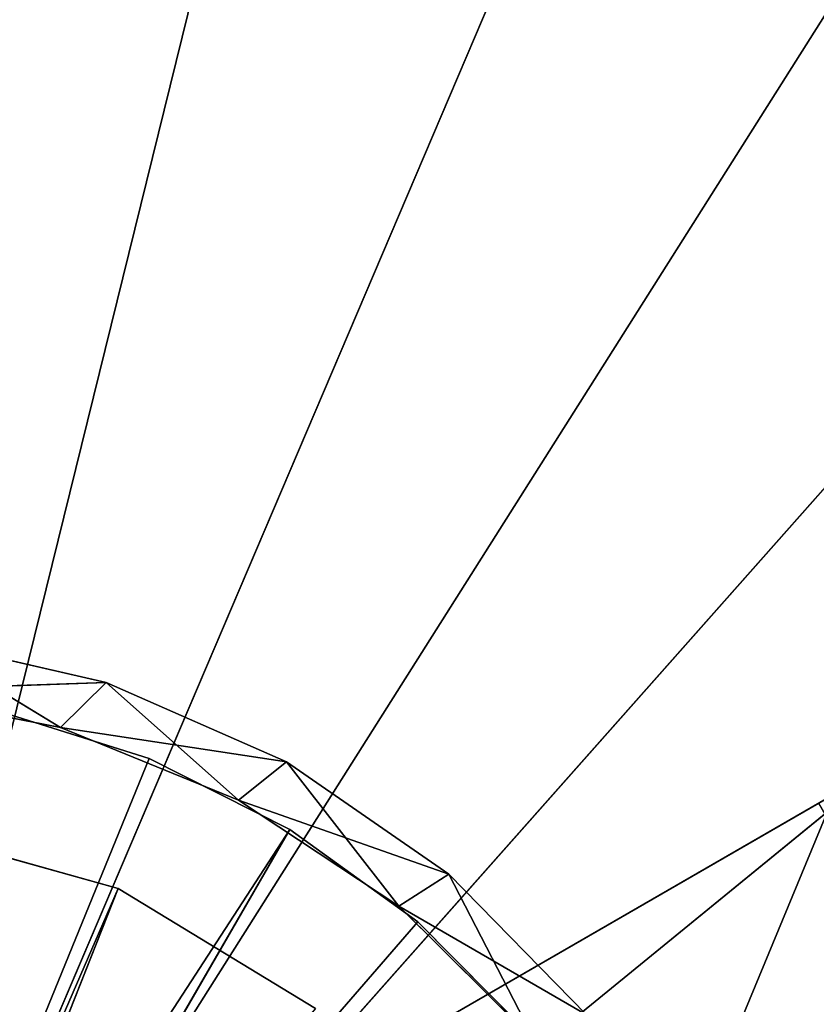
# Model space of a CAD drawing. Extents: x 604 to 1164, y 0 to 1306.
# Tile 333 of 656: x 890 to 912, y 298 to 324. Entities that reach past the tile are written whole.
import ezdxf

# ---------------------------------------------------------------- set-up
doc = ezdxf.new("R2010")
doc.units = 0
doc.header["$LTSCALE"] = 25.4
doc.layers.get('0').update_dxf_attribs({"color": 13, "linetype": 'CONTINUOUS'})

# ---------------------------------------------------------------- blocks, each defined once
blk = doc.blocks.new('MIST-8942_STL')
at = {"color": 7}
for p, q in [((290.943, 1097.065, 1001.086), (285.939, 1021.065, 1000.114)), ((290.943, 1097.065, 1001.086), (285.939, 1021.065, 1000.114)), ((290.943, 1097.065, 1001.086), (285.939, 1097.065, 1000.114)), ((292.152, 1097.065, 999.894), (285.939, 1097.065, 1000.114)), ((290.943, 1097.065, 1001.086), (285.939, 1097.065, 1000.114)), ((292.152, 1097.065, 999.894), (285.939, 1097.065, 1000.114)), ((292.152, 1097.065, 999.894), (287.055, 1097.065, 998.73)), ((287.055, 1021.065, 998.73), (292.152, 1097.065, 999.894)), ((287.055, 1021.065, 998.73), (292.152, 1097.065, 999.894)), ((292.152, 1097.065, 999.894), (287.055, 1097.065, 998.73)), ((295.66, 1097.065, 1003.015), (290.943, 1021.065, 1001.086)), ((295.66, 1097.065, 1003.015), (290.943, 1021.065, 1001.086)), ((295.66, 1097.065, 1003.015), (290.943, 1097.065, 1001.086)), ((290.943, 1097.065, 1001.086), (290.943, 1021.065, 1001.086)), ((290.943, 1097.065, 1001.086), (290.943, 1021.065, 1001.086)), ((296.936, 1097.065, 1002.002), (290.943, 1097.065, 1001.086)), ((295.66, 1097.065, 1003.015), (290.943, 1097.065, 1001.086)), ((296.936, 1097.065, 1002.002), (290.943, 1097.065, 1001.086)), ((292.152, 1097.065, 999.894), (290.943, 1097.065, 1001.086)), ((292.152, 1097.065, 999.894), (290.943, 1097.065, 1001.086)), ((296.936, 1097.065, 1002.002), (292.152, 1097.065, 999.894)), ((292.152, 1021.065, 999.894), (296.936, 1097.065, 1002.002)), ((292.152, 1021.065, 999.894), (296.936, 1097.065, 1002.002)), ((292.152, 1021.065, 999.894), (292.152, 1097.065, 999.894)), ((296.936, 1097.065, 1002.002), (292.152, 1097.065, 999.894)), ((292.152, 1021.065, 999.894), (292.152, 1097.065, 999.894)), ((299.911, 1097.065, 1005.828), (295.66, 1021.065, 1003.015)), ((299.911, 1097.065, 1005.828), (295.66, 1021.065, 1003.015)), ((299.911, 1097.065, 1005.828), (295.66, 1097.065, 1003.015)), ((295.66, 1097.065, 1003.015), (295.66, 1021.065, 1003.015)), ((295.66, 1097.065, 1003.015), (295.66, 1021.065, 1003.015)), ((301.235, 1097.065, 1004.977), (295.66, 1097.065, 1003.015)), ((299.911, 1097.065, 1005.828), (295.66, 1097.065, 1003.015)), ((301.235, 1097.065, 1004.977), (295.66, 1097.065, 1003.015)), ((296.936, 1097.065, 1002.002), (295.66, 1097.065, 1003.015)), ((296.936, 1097.065, 1002.002), (295.66, 1097.065, 1003.015)), ((301.235, 1097.065, 1004.977), (296.936, 1097.065, 1002.002)), ((296.936, 1021.065, 1002.002), (301.235, 1097.065, 1004.977)), ((296.936, 1021.065, 1002.002), (301.235, 1097.065, 1004.977)), ((296.936, 1021.065, 1002.002), (296.936, 1097.065, 1002.002)), ((301.235, 1097.065, 1004.977), (296.936, 1097.065, 1002.002)), ((296.936, 1021.065, 1002.002), (296.936, 1097.065, 1002.002)), ((303.531, 1097.065, 1009.415), (299.911, 1021.065, 1005.828)), ((303.531, 1097.065, 1009.415), (299.911, 1021.065, 1005.828)), ((303.531, 1097.065, 1009.415), (299.911, 1097.065, 1005.828)), ((299.911, 1097.065, 1005.828), (299.911, 1021.065, 1005.828)), ((299.911, 1097.065, 1005.828), (299.911, 1021.065, 1005.828)), ((304.894, 1097.065, 1008.712), (299.911, 1097.065, 1005.828)), ((303.531, 1097.065, 1009.415), (299.911, 1097.065, 1005.828)), ((304.894, 1097.065, 1008.712), (299.911, 1097.065, 1005.828)), ((301.235, 1097.065, 1004.977), (299.911, 1097.065, 1005.828)), ((301.235, 1097.065, 1004.977), (299.911, 1097.065, 1005.828)), ((304.894, 1097.065, 1008.712), (301.235, 1097.065, 1004.977)), ((301.235, 1021.065, 1004.977), (304.894, 1097.065, 1008.712)), ((301.235, 1021.065, 1004.977), (304.894, 1097.065, 1008.712)), ((301.235, 1021.065, 1004.977), (301.235, 1097.065, 1004.977)), ((304.894, 1097.065, 1008.712), (301.235, 1097.065, 1004.977)), ((301.235, 1021.065, 1004.977), (301.235, 1097.065, 1004.977)), ((285.939, 1021.065, 1000.114), (290.943, 1021.065, 1001.086)), ((285.939, 1021.065, 1000.114), (290.943, 1021.065, 1001.086)), ((287.055, 1021.065, 998.73), (290.943, 1021.065, 1001.086)), ((287.055, 1021.065, 998.73), (290.943, 1021.065, 1001.086)), ((287.055, 1021.065, 998.73), (292.152, 1021.065, 999.894)), ((287.055, 1021.065, 998.73), (292.152, 1021.065, 999.894)), ((290.943, 1021.065, 1001.086), (295.66, 1021.065, 1003.015)), ((292.152, 1021.065, 999.894), (290.943, 1021.065, 1001.086)), ((292.152, 1021.065, 999.894), (290.943, 1021.065, 1001.086)), ((290.943, 1021.065, 1001.086), (295.66, 1021.065, 1003.015)), ((292.152, 1021.065, 999.894), (295.66, 1021.065, 1003.015)), ((292.152, 1021.065, 999.894), (295.66, 1021.065, 1003.015)), ((292.152, 1021.065, 999.894), (296.936, 1021.065, 1002.002)), ((292.152, 1021.065, 999.894), (296.936, 1021.065, 1002.002)), ((295.66, 1021.065, 1003.015), (299.911, 1021.065, 1005.828)), ((296.936, 1021.065, 1002.002), (295.66, 1021.065, 1003.015)), ((296.936, 1021.065, 1002.002), (295.66, 1021.065, 1003.015)), ((295.66, 1021.065, 1003.015), (299.911, 1021.065, 1005.828)), ((296.936, 1021.065, 1002.002), (299.911, 1021.065, 1005.828)), ((296.936, 1021.065, 1002.002), (299.911, 1021.065, 1005.828)), ((296.936, 1021.065, 1002.002), (301.235, 1021.065, 1004.977)), ((296.936, 1021.065, 1002.002), (301.235, 1021.065, 1004.977)), ((299.911, 1021.065, 1005.828), (303.531, 1021.065, 1009.415)), ((301.235, 1021.065, 1004.977), (299.911, 1021.065, 1005.828)), ((301.235, 1021.065, 1004.977), (299.911, 1021.065, 1005.828)), ((299.911, 1021.065, 1005.828), (303.531, 1021.065, 1009.415)), ((301.235, 1021.065, 1004.977), (303.531, 1021.065, 1009.415)), ((301.235, 1021.065, 1004.977), (303.531, 1021.065, 1009.415)), ((301.235, 1021.065, 1004.977), (304.894, 1021.065, 1008.712)), ((301.235, 1021.065, 1004.977), (304.894, 1021.065, 1008.712)), ((292.472, 135.65, 1005.363), (286.008, 135.65, 1021.67)), ((292.472, 135.65, 1005.363), (286.008, 135.65, 1021.67)), ((286.571, 85.65, 1003.71), (292.472, 135.65, 1005.363)), ((286.571, 85.65, 1003.71), (292.472, 135.65, 1005.363)), ((286.571, 135.65, 1003.71), (292.472, 135.65, 1005.363)), ((286.571, 135.65, 1003.71), (292.472, 135.65, 1005.363)), ((292.472, 85.65, 1005.363), (297.707, 135.65, 1008.547)), ((292.472, 85.65, 1005.363), (297.707, 135.65, 1008.547)), ((292.472, 85.65, 1005.363), (292.472, 135.65, 1005.363)), ((292.472, 135.65, 1005.363), (297.707, 135.65, 1008.547)), ((292.472, 85.65, 1005.363), (292.472, 135.65, 1005.363)), ((292.472, 135.65, 1005.363), (297.707, 135.65, 1008.547)), ((297.797, 114.921, 1010.749), (311.473, 90.069, 1002.853)), ((297.797, 114.921, 1010.749), (311.473, 90.069, 1002.853)), ((297.797, 114.921, 1010.749), (311.054, 114.921, 1003.096)), ((297.797, 114.921, 1010.749), (311.054, 114.921, 1003.096)), ((311.473, 90.069, 1002.853), (297.797, 90.069, 1010.749)), ((311.473, 90.069, 1002.853), (297.797, 90.069, 1010.749)), ((303.859, 90.069, 1021.251), (311.473, 90.069, 1002.853)), ((303.859, 90.069, 1021.251), (311.473, 90.069, 1002.853)), ((283.508, 85.65, 1026), (292.472, 85.65, 1005.363)), ((283.508, 85.65, 1026), (292.472, 85.65, 1005.363)), ((292.472, 85.65, 1005.363), (286.571, 85.65, 1003.71)), ((292.472, 85.65, 1005.363), (286.571, 85.65, 1003.71)), ((297.707, 85.65, 1008.547), (292.472, 85.65, 1005.363)), ((297.707, 85.65, 1008.547), (292.472, 85.65, 1005.363)), ((381.499, 4.65, 796.005), (283.508, 4.65, 1026)), ((283.508, 4.65, 1026), (417.124, 4.65, 814.702)), ((381.499, 4.65, 796.005), (283.508, 4.65, 1026)), ((343.336, 4.65, 783.265), (283.508, 4.65, 1026)), ((343.336, 4.65, 783.265), (283.508, 4.65, 1026)), ((477.159, 4.65, 867.889), (283.508, 4.65, 1026)), ((477.159, 4.65, 867.889), (283.508, 4.65, 1026)), ((449.288, 4.65, 838.872), (283.508, 4.65, 1026)), ((449.288, 4.65, 838.872), (283.508, 4.65, 1026)), ((283.508, 4.65, 1026), (417.124, 4.65, 814.702))]:
    blk.add_line(p, q, dxfattribs=at)
at = {"color": 0}
for p, q in [((297.026, 1023.865, 1003.791), (284.917, 1023.865, 1022.412)), ((293.288, 1023.865, 1001.91), (284.917, 1023.865, 1022.412)), ((297.026, 1023.865, 1003.791), (284.917, 1023.865, 1022.412)), ((293.288, 1023.865, 1001.91), (284.917, 1023.865, 1022.412)), ((285.912, 1023.865, 1022.986), (297.026, 1023.865, 1003.791)), ((300.413, 1023.865, 1006.247), (285.912, 1023.865, 1022.986)), ((300.413, 1023.865, 1006.247), (285.912, 1023.865, 1022.986)), ((285.912, 1023.865, 1022.986), (297.026, 1023.865, 1003.791)), ((293.288, 1023.865, 1001.91), (289.297, 1023.865, 1000.653)), ((293.288, 1023.865, 1001.91), (289.297, 1023.865, 1000.653)), ((293.288, 1023.865, 1001.91), (289.297, 1023.065, 1000.653)), ((293.288, 1023.865, 1001.91), (289.297, 1023.065, 1000.653)), ((297.026, 1023.865, 1003.791), (293.288, 1023.865, 1001.91)), ((293.288, 1023.865, 1001.91), (293.288, 1023.065, 1001.91)), ((293.288, 1023.865, 1001.91), (293.288, 1023.065, 1001.91)), ((297.026, 1023.865, 1003.791), (293.288, 1023.865, 1001.91)), ((297.026, 1023.865, 1003.791), (293.288, 1023.065, 1001.91)), ((297.026, 1023.865, 1003.791), (293.288, 1023.065, 1001.91)), ((300.413, 1023.865, 1006.247), (297.026, 1023.865, 1003.791)), ((297.026, 1023.865, 1003.791), (297.026, 1023.065, 1003.791)), ((297.026, 1023.865, 1003.791), (297.026, 1023.065, 1003.791)), ((300.413, 1023.865, 1006.247), (297.026, 1023.865, 1003.791)), ((300.413, 1023.865, 1006.247), (297.026, 1023.065, 1003.791)), ((300.413, 1023.865, 1006.247), (297.026, 1023.065, 1003.791)), ((303.363, 1023.865, 1009.214), (300.413, 1023.865, 1006.247)), ((300.413, 1023.865, 1006.247), (300.413, 1023.065, 1006.247)), ((300.413, 1023.865, 1006.247), (300.413, 1023.065, 1006.247)), ((303.363, 1023.865, 1009.214), (300.413, 1023.865, 1006.247)), ((303.363, 1023.865, 1009.214), (300.413, 1023.065, 1006.247)), ((303.363, 1023.865, 1009.214), (300.413, 1023.065, 1006.247)), ((293.288, 1023.065, 1001.91), (284.917, 1023.065, 1022.412)), ((293.288, 1023.065, 1001.91), (284.917, 1023.065, 1022.412)), ((297.026, 1023.065, 1003.791), (284.917, 1023.065, 1022.412)), ((297.026, 1023.065, 1003.791), (284.917, 1023.065, 1022.412)), ((297.026, 1023.065, 1003.791), (285.912, 1023.065, 1022.986)), ((297.026, 1023.065, 1003.791), (285.912, 1023.065, 1022.986)), ((300.413, 1023.065, 1006.247), (285.912, 1023.065, 1022.986)), ((300.413, 1023.065, 1006.247), (285.912, 1023.065, 1022.986)), ((289.297, 1023.065, 1000.653), (293.288, 1023.065, 1001.91)), ((289.297, 1023.065, 1000.653), (293.288, 1023.065, 1001.91)), ((293.288, 1023.065, 1001.91), (297.026, 1023.065, 1003.791)), ((293.288, 1023.065, 1001.91), (297.026, 1023.065, 1003.791)), ((297.026, 1023.065, 1003.791), (300.413, 1023.065, 1006.247)), ((297.026, 1023.065, 1003.791), (300.413, 1023.065, 1006.247)), ((300.413, 1023.065, 1006.247), (303.363, 1023.065, 1009.214)), ((300.413, 1023.065, 1006.247), (303.363, 1023.065, 1009.214))]:
    blk.add_line(p, q, dxfattribs=at)
at = {"color": 7}
mesh = blk.add_polyface(dxfattribs=at)
corners = [(290.943, 1097.065, 1001.086), (285.939, 1021.065, 1000.114), (290.943, 1021.065, 1001.086)]
mesh.append_faces([[corners[k] for k in face] for face in [(0, 1, 2)]], dxfattribs={"color": 7})
mesh = blk.add_polyface(dxfattribs=at)
corners = [(290.943, 1097.065, 1001.086), (285.939, 1097.065, 1000.114), (285.939, 1021.065, 1000.114)]
mesh.append_faces([[corners[k] for k in face] for face in [(0, 1, 2)]], dxfattribs={"color": 7})
mesh = blk.add_polyface(dxfattribs=at)
corners = [(290.943, 1097.065, 1001.086), (292.152, 1097.065, 999.894), (285.939, 1097.065, 1000.114)]
mesh.append_faces([[corners[k] for k in face] for face in [(0, 1, 2)]], dxfattribs={"color": 7})
mesh = blk.add_polyface(dxfattribs=at)
corners = [(285.939, 1097.065, 1000.114), (292.152, 1097.065, 999.894), (287.055, 1097.065, 998.73)]
mesh.append_faces([[corners[k] for k in face] for face in [(0, 1, 2)]], dxfattribs={"color": 7})
mesh = blk.add_polyface(dxfattribs=at)
corners = [(292.152, 1021.065, 999.894), (287.055, 1021.065, 998.73), (292.152, 1097.065, 999.894)]
mesh.append_faces([[corners[k] for k in face] for face in [(0, 1, 2)]], dxfattribs={"color": 7})
mesh = blk.add_polyface(dxfattribs=at)
corners = [(292.152, 1097.065, 999.894), (287.055, 1021.065, 998.73), (287.055, 1097.065, 998.73)]
mesh.append_faces([[corners[k] for k in face] for face in [(0, 1, 2)]], dxfattribs={"color": 7})
mesh = blk.add_polyface(dxfattribs=at)
corners = [(295.66, 1097.065, 1003.015), (290.943, 1021.065, 1001.086), (295.66, 1021.065, 1003.015)]
mesh.append_faces([[corners[k] for k in face] for face in [(0, 1, 2)]], dxfattribs={"color": 7})
mesh = blk.add_polyface(dxfattribs=at)
corners = [(295.66, 1097.065, 1003.015), (290.943, 1097.065, 1001.086), (290.943, 1021.065, 1001.086)]
mesh.append_faces([[corners[k] for k in face] for face in [(0, 1, 2)]], dxfattribs={"color": 7})
mesh = blk.add_polyface(dxfattribs=at)
corners = [(295.66, 1097.065, 1003.015), (296.936, 1097.065, 1002.002), (290.943, 1097.065, 1001.086)]
mesh.append_faces([[corners[k] for k in face] for face in [(0, 1, 2)]], dxfattribs={"color": 7})
mesh = blk.add_polyface(dxfattribs=at)
corners = [(296.936, 1097.065, 1002.002), (292.152, 1097.065, 999.894), (290.943, 1097.065, 1001.086)]
mesh.append_faces([[corners[k] for k in face] for face in [(0, 1, 2)]], dxfattribs={"color": 7})
mesh = blk.add_polyface(dxfattribs=at)
corners = [(296.936, 1021.065, 1002.002), (292.152, 1021.065, 999.894), (296.936, 1097.065, 1002.002)]
mesh.append_faces([[corners[k] for k in face] for face in [(0, 1, 2)]], dxfattribs={"color": 7})
mesh = blk.add_polyface(dxfattribs=at)
corners = [(296.936, 1097.065, 1002.002), (292.152, 1021.065, 999.894), (292.152, 1097.065, 999.894)]
mesh.append_faces([[corners[k] for k in face] for face in [(0, 1, 2)]], dxfattribs={"color": 7})
mesh = blk.add_polyface(dxfattribs=at)
corners = [(299.911, 1097.065, 1005.828), (295.66, 1021.065, 1003.015), (299.911, 1021.065, 1005.828)]
mesh.append_faces([[corners[k] for k in face] for face in [(0, 1, 2)]], dxfattribs={"color": 7})
mesh = blk.add_polyface(dxfattribs=at)
corners = [(299.911, 1097.065, 1005.828), (295.66, 1097.065, 1003.015), (295.66, 1021.065, 1003.015)]
mesh.append_faces([[corners[k] for k in face] for face in [(0, 1, 2)]], dxfattribs={"color": 7})
mesh = blk.add_polyface(dxfattribs=at)
corners = [(299.911, 1097.065, 1005.828), (301.235, 1097.065, 1004.977), (295.66, 1097.065, 1003.015)]
mesh.append_faces([[corners[k] for k in face] for face in [(0, 1, 2)]], dxfattribs={"color": 7})
mesh = blk.add_polyface(dxfattribs=at)
corners = [(301.235, 1097.065, 1004.977), (296.936, 1097.065, 1002.002), (295.66, 1097.065, 1003.015)]
mesh.append_faces([[corners[k] for k in face] for face in [(0, 1, 2)]], dxfattribs={"color": 7})
mesh = blk.add_polyface(dxfattribs=at)
corners = [(301.235, 1021.065, 1004.977), (296.936, 1021.065, 1002.002), (301.235, 1097.065, 1004.977)]
mesh.append_faces([[corners[k] for k in face] for face in [(0, 1, 2)]], dxfattribs={"color": 7})
mesh = blk.add_polyface(dxfattribs=at)
corners = [(301.235, 1097.065, 1004.977), (296.936, 1021.065, 1002.002), (296.936, 1097.065, 1002.002)]
mesh.append_faces([[corners[k] for k in face] for face in [(0, 1, 2)]], dxfattribs={"color": 7})
mesh = blk.add_polyface(dxfattribs=at)
corners = [(303.531, 1097.065, 1009.415), (299.911, 1021.065, 1005.828), (303.531, 1021.065, 1009.415)]
mesh.append_faces([[corners[k] for k in face] for face in [(0, 1, 2)]], dxfattribs={"color": 7})
mesh = blk.add_polyface(dxfattribs=at)
corners = [(303.531, 1097.065, 1009.415), (299.911, 1097.065, 1005.828), (299.911, 1021.065, 1005.828)]
mesh.append_faces([[corners[k] for k in face] for face in [(0, 1, 2)]], dxfattribs={"color": 7})
mesh = blk.add_polyface(dxfattribs=at)
corners = [(303.531, 1097.065, 1009.415), (304.894, 1097.065, 1008.712), (299.911, 1097.065, 1005.828)]
mesh.append_faces([[corners[k] for k in face] for face in [(0, 1, 2)]], dxfattribs={"color": 7})
mesh = blk.add_polyface(dxfattribs=at)
corners = [(304.894, 1097.065, 1008.712), (301.235, 1097.065, 1004.977), (299.911, 1097.065, 1005.828)]
mesh.append_faces([[corners[k] for k in face] for face in [(0, 1, 2)]], dxfattribs={"color": 7})
mesh = blk.add_polyface(dxfattribs=at)
corners = [(304.894, 1097.065, 1008.712), (304.894, 1021.065, 1008.712), (301.235, 1021.065, 1004.977)]
mesh.append_faces([[corners[k] for k in face] for face in [(0, 1, 2)]], dxfattribs={"color": 7})
mesh = blk.add_polyface(dxfattribs=at)
corners = [(304.894, 1097.065, 1008.712), (301.235, 1021.065, 1004.977), (301.235, 1097.065, 1004.977)]
mesh.append_faces([[corners[k] for k in face] for face in [(0, 1, 2)]], dxfattribs={"color": 7})
at = {"color": 0}
mesh = blk.add_polyface(dxfattribs=at)
corners = [(285.912, 1023.865, 1022.986), (297.026, 1023.865, 1003.791), (284.917, 1023.865, 1022.412)]
mesh.append_faces([[corners[k] for k in face] for face in [(0, 1, 2)]], dxfattribs={"color": 0})
mesh = blk.add_polyface(dxfattribs=at)
corners = [(284.917, 1023.865, 1022.412), (297.026, 1023.865, 1003.791), (293.288, 1023.865, 1001.91)]
mesh.append_faces([[corners[k] for k in face] for face in [(0, 1, 2)]], dxfattribs={"color": 0})
mesh = blk.add_polyface(dxfattribs=at)
corners = [(284.917, 1023.865, 1022.412), (293.288, 1023.865, 1001.91), (289.297, 1023.865, 1000.653)]
mesh.append_faces([[corners[k] for k in face] for face in [(0, 1, 2)]], dxfattribs={"color": 0})
mesh = blk.add_polyface(dxfattribs=at)
corners = [(285.912, 1023.865, 1022.986), (303.363, 1023.865, 1009.214), (300.413, 1023.865, 1006.247)]
mesh.append_faces([[corners[k] for k in face] for face in [(0, 1, 2)]], dxfattribs={"color": 0})
mesh = blk.add_polyface(dxfattribs=at)
corners = [(285.912, 1023.865, 1022.986), (300.413, 1023.865, 1006.247), (297.026, 1023.865, 1003.791)]
mesh.append_faces([[corners[k] for k in face] for face in [(0, 1, 2)]], dxfattribs={"color": 0})
mesh = blk.add_polyface(dxfattribs=at)
corners = [(293.288, 1023.865, 1001.91), (289.297, 1023.065, 1000.653), (289.297, 1023.865, 1000.653)]
mesh.append_faces([[corners[k] for k in face] for face in [(0, 1, 2)]], dxfattribs={"color": 0})
mesh = blk.add_polyface(dxfattribs=at)
corners = [(293.288, 1023.065, 1001.91), (289.297, 1023.065, 1000.653), (293.288, 1023.865, 1001.91)]
mesh.append_faces([[corners[k] for k in face] for face in [(0, 1, 2)]], dxfattribs={"color": 0})
mesh = blk.add_polyface(dxfattribs=at)
corners = [(297.026, 1023.865, 1003.791), (293.288, 1023.065, 1001.91), (293.288, 1023.865, 1001.91)]
mesh.append_faces([[corners[k] for k in face] for face in [(0, 1, 2)]], dxfattribs={"color": 0})
mesh = blk.add_polyface(dxfattribs=at)
corners = [(297.026, 1023.065, 1003.791), (293.288, 1023.065, 1001.91), (297.026, 1023.865, 1003.791)]
mesh.append_faces([[corners[k] for k in face] for face in [(0, 1, 2)]], dxfattribs={"color": 0})
mesh = blk.add_polyface(dxfattribs=at)
corners = [(300.413, 1023.865, 1006.247), (297.026, 1023.065, 1003.791), (297.026, 1023.865, 1003.791)]
mesh.append_faces([[corners[k] for k in face] for face in [(0, 1, 2)]], dxfattribs={"color": 0})
mesh = blk.add_polyface(dxfattribs=at)
corners = [(300.413, 1023.065, 1006.247), (297.026, 1023.065, 1003.791), (300.413, 1023.865, 1006.247)]
mesh.append_faces([[corners[k] for k in face] for face in [(0, 1, 2)]], dxfattribs={"color": 0})
mesh = blk.add_polyface(dxfattribs=at)
corners = [(303.363, 1023.865, 1009.214), (300.413, 1023.065, 1006.247), (300.413, 1023.865, 1006.247)]
mesh.append_faces([[corners[k] for k in face] for face in [(0, 1, 2)]], dxfattribs={"color": 0})
mesh = blk.add_polyface(dxfattribs=at)
corners = [(303.363, 1023.865, 1009.214), (303.363, 1023.065, 1009.214), (300.413, 1023.065, 1006.247)]
mesh.append_faces([[corners[k] for k in face] for face in [(0, 1, 2)]], dxfattribs={"color": 0})
mesh = blk.add_polyface(dxfattribs=at)
corners = [(284.917, 1023.065, 1022.412), (289.297, 1023.065, 1000.653), (293.288, 1023.065, 1001.91)]
mesh.append_faces([[corners[k] for k in face] for face in [(0, 1, 2)]], dxfattribs={"color": 0})
mesh = blk.add_polyface(dxfattribs=at)
corners = [(284.917, 1023.065, 1022.412), (293.288, 1023.065, 1001.91), (297.026, 1023.065, 1003.791)]
mesh.append_faces([[corners[k] for k in face] for face in [(0, 1, 2)]], dxfattribs={"color": 0})
mesh = blk.add_polyface(dxfattribs=at)
corners = [(285.912, 1023.065, 1022.986), (284.917, 1023.065, 1022.412), (297.026, 1023.065, 1003.791)]
mesh.append_faces([[corners[k] for k in face] for face in [(0, 1, 2)]], dxfattribs={"color": 0})
mesh = blk.add_polyface(dxfattribs=at)
corners = [(285.912, 1023.065, 1022.986), (297.026, 1023.065, 1003.791), (300.413, 1023.065, 1006.247)]
mesh.append_faces([[corners[k] for k in face] for face in [(0, 1, 2)]], dxfattribs={"color": 0})
mesh = blk.add_polyface(dxfattribs=at)
corners = [(285.912, 1023.065, 1022.986), (300.413, 1023.065, 1006.247), (303.363, 1023.065, 1009.214)]
mesh.append_faces([[corners[k] for k in face] for face in [(0, 1, 2)]], dxfattribs={"color": 0})
at = {"color": 7}
mesh = blk.add_polyface(dxfattribs=at)
corners = [(290.943, 1021.065, 1001.086), (285.939, 1021.065, 1000.114), (287.055, 1021.065, 998.73)]
mesh.append_faces([[corners[k] for k in face] for face in [(0, 1, 2)]], dxfattribs={"color": 7})
mesh = blk.add_polyface(dxfattribs=at)
corners = [(290.943, 1021.065, 1001.086), (287.055, 1021.065, 998.73), (292.152, 1021.065, 999.894)]
mesh.append_faces([[corners[k] for k in face] for face in [(0, 1, 2)]], dxfattribs={"color": 7})
mesh = blk.add_polyface(dxfattribs=at)
corners = [(295.66, 1021.065, 1003.015), (290.943, 1021.065, 1001.086), (292.152, 1021.065, 999.894)]
mesh.append_faces([[corners[k] for k in face] for face in [(0, 1, 2)]], dxfattribs={"color": 7})
mesh = blk.add_polyface(dxfattribs=at)
corners = [(295.66, 1021.065, 1003.015), (292.152, 1021.065, 999.894), (296.936, 1021.065, 1002.002)]
mesh.append_faces([[corners[k] for k in face] for face in [(0, 1, 2)]], dxfattribs={"color": 7})
mesh = blk.add_polyface(dxfattribs=at)
corners = [(299.911, 1021.065, 1005.828), (295.66, 1021.065, 1003.015), (296.936, 1021.065, 1002.002)]
mesh.append_faces([[corners[k] for k in face] for face in [(0, 1, 2)]], dxfattribs={"color": 7})
mesh = blk.add_polyface(dxfattribs=at)
corners = [(299.911, 1021.065, 1005.828), (296.936, 1021.065, 1002.002), (301.235, 1021.065, 1004.977)]
mesh.append_faces([[corners[k] for k in face] for face in [(0, 1, 2)]], dxfattribs={"color": 7})
mesh = blk.add_polyface(dxfattribs=at)
corners = [(303.531, 1021.065, 1009.415), (299.911, 1021.065, 1005.828), (301.235, 1021.065, 1004.977)]
mesh.append_faces([[corners[k] for k in face] for face in [(0, 1, 2)]], dxfattribs={"color": 7})
mesh = blk.add_polyface(dxfattribs=at)
corners = [(303.531, 1021.065, 1009.415), (301.235, 1021.065, 1004.977), (304.894, 1021.065, 1008.712)]
mesh.append_faces([[corners[k] for k in face] for face in [(0, 1, 2)]], dxfattribs={"color": 7})
mesh = blk.add_polyface(dxfattribs=at)
corners = [(286.008, 135.65, 1021.67), (297.707, 135.65, 1008.547), (292.472, 135.65, 1005.363)]
mesh.append_faces([[corners[k] for k in face] for face in [(0, 1, 2)]], dxfattribs={"color": 7})
mesh = blk.add_polyface(dxfattribs=at)
corners = [(286.008, 135.65, 1021.67), (292.472, 135.65, 1005.363), (286.571, 135.65, 1003.71)]
mesh.append_faces([[corners[k] for k in face] for face in [(0, 1, 2)]], dxfattribs={"color": 7})
mesh = blk.add_polyface(dxfattribs=at)
corners = [(292.472, 85.65, 1005.363), (286.571, 85.65, 1003.71), (292.472, 135.65, 1005.363)]
mesh.append_faces([[corners[k] for k in face] for face in [(0, 1, 2)]], dxfattribs={"color": 7})
mesh = blk.add_polyface(dxfattribs=at)
corners = [(292.472, 135.65, 1005.363), (286.571, 85.65, 1003.71), (286.571, 135.65, 1003.71)]
mesh.append_faces([[corners[k] for k in face] for face in [(0, 1, 2)]], dxfattribs={"color": 7})
mesh = blk.add_polyface(dxfattribs=at)
corners = [(297.707, 85.65, 1008.547), (292.472, 85.65, 1005.363), (297.707, 135.65, 1008.547)]
mesh.append_faces([[corners[k] for k in face] for face in [(0, 1, 2)]], dxfattribs={"color": 7})
mesh = blk.add_polyface(dxfattribs=at)
corners = [(297.707, 135.65, 1008.547), (292.472, 85.65, 1005.363), (292.472, 135.65, 1005.363)]
mesh.append_faces([[corners[k] for k in face] for face in [(0, 1, 2)]], dxfattribs={"color": 7})
mesh = blk.add_polyface(dxfattribs=at)
corners = [(311.473, 90.069, 1002.853), (297.797, 90.069, 1010.749), (297.797, 114.921, 1010.749)]
mesh.append_faces([[corners[k] for k in face] for face in [(0, 1, 2)]], dxfattribs={"color": 7})
mesh = blk.add_polyface(dxfattribs=at)
corners = [(311.473, 90.069, 1002.853), (297.797, 114.921, 1010.749), (311.054, 114.921, 1003.096)]
mesh.append_faces([[corners[k] for k in face] for face in [(0, 1, 2)]], dxfattribs={"color": 7})
mesh = blk.add_polyface(dxfattribs=at)
corners = [(317.116, 114.921, 1013.597), (311.054, 114.921, 1003.096), (297.797, 114.921, 1010.749)]
mesh.append_faces([[corners[k] for k in face] for face in [(0, 1, 2)]], dxfattribs={"color": 7})
mesh = blk.add_polyface(dxfattribs=at)
corners = [(303.859, 90.069, 1021.251), (297.797, 90.069, 1010.749), (311.473, 90.069, 1002.853)]
mesh.append_faces([[corners[k] for k in face] for face in [(0, 1, 2)]], dxfattribs={"color": 7})
mesh = blk.add_polyface(dxfattribs=at)
corners = [(303.859, 90.069, 1021.251), (311.473, 90.069, 1002.853), (317.536, 90.069, 1013.354)]
mesh.append_faces([[corners[k] for k in face] for face in [(0, 1, 2)]], dxfattribs={"color": 7})
mesh = blk.add_polyface(dxfattribs=at)
corners = [(283.508, 85.65, 1026), (292.472, 85.65, 1005.363), (297.707, 85.65, 1008.547)]
mesh.append_faces([[corners[k] for k in face] for face in [(0, 1, 2)]], dxfattribs={"color": 7})
mesh = blk.add_polyface(dxfattribs=at)
corners = [(283.508, 85.65, 1026), (286.571, 85.65, 1003.71), (292.472, 85.65, 1005.363)]
mesh.append_faces([[corners[k] for k in face] for face in [(0, 1, 2)]], dxfattribs={"color": 7})
mesh = blk.add_polyface(dxfattribs=at)
corners = [(283.508, 4.65, 1026), (303.624, 4.65, 776.811), (263.391, 4.65, 776.811)]
mesh.append_faces([[corners[k] for k in face] for face in [(0, 1, 2)]], dxfattribs={"color": 7})
mesh = blk.add_polyface(dxfattribs=at)
corners = [(283.508, 4.65, 1026), (417.124, 4.65, 814.702), (381.499, 4.65, 796.005)]
mesh.append_faces([[corners[k] for k in face] for face in [(0, 1, 2)]], dxfattribs={"color": 7})
mesh = blk.add_polyface(dxfattribs=at)
corners = [(283.508, 4.65, 1026), (381.499, 4.65, 796.005), (343.336, 4.65, 783.265)]
mesh.append_faces([[corners[k] for k in face] for face in [(0, 1, 2)]], dxfattribs={"color": 7})
mesh = blk.add_polyface(dxfattribs=at)
corners = [(283.508, 4.65, 1026), (343.336, 4.65, 783.265), (303.624, 4.65, 776.811)]
mesh.append_faces([[corners[k] for k in face] for face in [(0, 1, 2)]], dxfattribs={"color": 7})
mesh = blk.add_polyface(dxfattribs=at)
corners = [(283.508, 4.65, 1026), (500.014, 4.65, 901), (477.159, 4.65, 867.889)]
mesh.append_faces([[corners[k] for k in face] for face in [(0, 1, 2)]], dxfattribs={"color": 7})
mesh = blk.add_polyface(dxfattribs=at)
corners = [(283.508, 4.65, 1026), (477.159, 4.65, 867.889), (449.288, 4.65, 838.872)]
mesh.append_faces([[corners[k] for k in face] for face in [(0, 1, 2)]], dxfattribs={"color": 7})
mesh = blk.add_polyface(dxfattribs=at)
corners = [(283.508, 4.65, 1026), (449.288, 4.65, 838.872), (417.124, 4.65, 814.702)]
mesh.append_faces([[corners[k] for k in face] for face in [(0, 1, 2)]], dxfattribs={"color": 7})
mesh = blk.add_polyface(dxfattribs=at)
corners = [(283.508, 4.65, 1026), (533.305, 4.65, 1015.934), (528.455, 4.65, 975.994)]
mesh.append_faces([[corners[k] for k in face] for face in [(0, 1, 2)]], dxfattribs={"color": 7})
mesh = blk.add_polyface(dxfattribs=at)
corners = [(283.508, 4.65, 1026), (528.455, 4.65, 975.994), (517.262, 4.65, 937.349)]
mesh.append_faces([[corners[k] for k in face] for face in [(0, 1, 2)]], dxfattribs={"color": 7})
mesh = blk.add_polyface(dxfattribs=at)
corners = [(283.508, 4.65, 1026), (517.262, 4.65, 937.349), (500.014, 4.65, 901)]
mesh.append_faces([[corners[k] for k in face] for face in [(0, 1, 2)]], dxfattribs={"color": 7})

msp = doc.modelspace()

# ---------------------------------------------------------------- block references
at = {"color": 0, "extrusion": (0, -1, -3.82857e-16)}
msp.add_blockref('MIST-8942_STL', (600.607, 682.573, -1306), dxfattribs=at)

doc.saveas('drawing.dxf')
